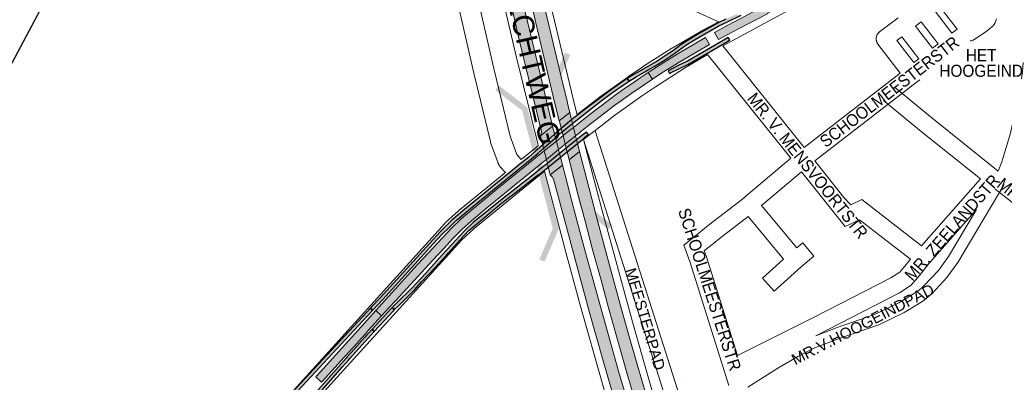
# Paper-space layout 'Layout1' of a CAD drawing. Header units: metres. Extents: x 123097 to 144122, y 392739 to 407589.
# Tile 435 of 510: x 136581 to 137208, y 398212 to 398443. Entities that reach past the tile are written whole.
import ezdxf
from ezdxf.enums import TextEntityAlignment as Align

# ---------------------------------------------------------------- set-up
doc = ezdxf.new("R2010")
doc.units = ezdxf.units.M
doc.header["$MEASUREMENT"] = 0
for name, color, linetype, lineweight in [('gs-anno-wegen algemeen tekst', 7, 'Continuous', 0), ('gs-knt-aanvullende hoofdweg', 7, 'Continuous', 0), ('gs-knt-fietspaden', 7, 'Continuous', 0), ('gs-knt-hoofdweg', 7, 'Continuous', 0), ('gs-knt-plantopografie fietspaden', 7, 'Continuous', 0), ('gs-knt-spoorlijn', 7, 'Continuous', 30), ('gs-knt-wegen algemeen', 7, 'Continuous', 0), ('gs-symb-viaduct', 7, 'Continuous', 0), ('ir-ARC-asfalt-hoofdwegen-te inspecteren', 5, 'Continuous', 0), ('ir-ARC-fietspaden naastliggend- te inspecteren', 1, 'Continuous', 0)]:
    doc.layers.add(name, color=color, linetype=linetype, lineweight=lineweight)
doc.styles.add('Style-Arial', font='arial.ttf')

# ---------------------------------------------------------------- blocks, each defined once
blk = doc.blocks.new('gg0-viaduct_6')
at = {"layer": 'gs-symb-viaduct', "linetype": 'Continuous'}
blk.add_hatch(color=7, dxfattribs=at).paths.add_polyline_path([(-55.76, -16.89), (-58, -14), (-40, 0), (40, 0), (58, -14), (55.76, -16.89), (38.75, -3.66), (-38.75, -3.66)])

psp = doc.layouts.get("Layout1")

# ---------------------------------------------------------------- hatches: boundary and pattern name
at = {"layer": 'ir-ARC-asfalt-hoofdwegen-te inspecteren', "linetype": 'Continuous', "lineweight": 13, "extrusion": (0, 0, -1)}
psp.add_hatch(color=5, dxfattribs=at).paths.add_polyline_path([(-136929.226, 398391.213), (-136925.408, 398406.709), (-136918.426, 398436.218), (-136911.588, 398465.552), (-136909.08, 398476.558), (-136908.562, 398476.44), (-136907.737, 398479.953), (-136904.484, 398494.36), (-136901.19, 398509.203), (-136898.069, 398523.537), (-136891.481, 398553.306), (-136888.313, 398567.745), (-136885.101, 398582.588), (-136878.715, 398611.826), (-136875.563, 398626.092), (-136875.502, 398626.364), (-136865.381, 398624.13), (-136866.585, 398618.834), (-136878.41, 398564.641), (-136890.401, 398509.959), (-136890.942, 398508.009), (-136894.181, 398497.524), (-136901.06, 398476.623), (-136901.338, 398475.65), (-136904.005, 398463.921), (-136914.389, 398419.509), (-136920.431, 398394.316), (-136924.321, 398378.753), (-136930.91, 398384.049), (-136929.783, 398388.898)], flags=0)
at = {"layer": 'ir-ARC-asfalt-hoofdwegen-te inspecteren', "linetype": 'Continuous', "lineweight": 13}
for points in [[(136896.106, 398474.312), (136892.898, 398488.534), (136889.621, 398503.158), (136886.593, 398516.837), (136878.208, 398554.949), (136869.166, 398596.413), (136863.158, 398623.64), (136856.12, 398622.087), (136855.651, 398621.984), (136865.617, 398576.504), (136869.334, 398559.399), (136869.833, 398559.509), (136877.08, 398526.725), (136889.183, 398472.646), (136899.05, 398429.587), (136912.915, 398371.885), (136912.307, 398369.096), (136920.029, 398375.303), (136913.298, 398403.12), (136909.502, 398419.04), (136902.634, 398448.193), (136899.248, 398462.791), (136896.803, 398473.477), (136896.315, 398473.369)], [(137065.28, 398451.802), (137076.003, 398458.113), (137086.36, 398465.01), (137088.415, 398466.523), (137091.732, 398469.108), (137095.359, 398472.113), (137097.184, 398473.723), (137093.465, 398477.906), (137085.165, 398471.136), (137078.121, 398466), (137070.854, 398461.186), (137062.303, 398456.095), (137054.96, 398452.18), (137042.16, 398445.32), (137031.115, 398439.442), (137023.105, 398435.126), (137025.61, 398430.557), (137030.843, 398433.289), (137043.383, 398439.895), (137056.83, 398446.86), (137056.72, 398447.09), (137061.021, 398449.408)], [(137000, 398421.717), (136999.28, 398421.264), (136989.106, 398414.837), (136980.842, 398409.52), (136983.596, 398405.319), (136988.3, 398408.388), (136993.036, 398411.41), (136993.177, 398411.496), (137000, 398415.654), (137014.86, 398424.39), (137019.925, 398427.351), (137017.361, 398431.947)], [(136912.536, 398357.843), (136901.365, 398348.791), (136884.506, 398335.129), (136875.51, 398327.84), (136868.57, 398322.08), (136861.91, 398316.37), (136861.797, 398316.26), (136855.64, 398310.3), (136849.868, 398304.148), (136837.57, 398291.04), (136833.87, 398286.958), (136807.459, 398257.817), (136811.139, 398254.482), (136816.014, 398259.845), (136820.042, 398264.014), (136836.695, 398282.413), (136843.741, 398289.909), (136850.707, 398297.48), (136854.731, 398301.928), (136856.181, 398303.544), (136862.167, 398309.475), (136868.42, 398315.123), (136878.187, 398323.217), (136887.074, 398330.572), (136897.977, 398339.427), (136900.674, 398341.613), (136903.164, 398343.631), (136913.92, 398352.349), (136914.44, 398352.777), (136916.082, 398354.121), (136923.801, 398360.4), (136928.067, 398363.854), (136934.654, 398369.181), (136937.153, 398371.202), (136937.82, 398371.74), (136942.141, 398375.224), (136947.561, 398379.452), (136958.927, 398388.009), (136970.442, 398396.366), (136983.596, 398405.319), (136980.842, 398409.52), (136975.708, 398406.111), (136970.611, 398402.646), (136965.224, 398398.894), (136960.66, 398395.64), (136956.19, 398392.36), (136942.36, 398381.68), (136936.48, 398377.061), (136933.299, 398374.562), (136929.07, 398371.24), (136926.694, 398369.315), (136922.421, 398365.853), (136914.701, 398359.598), (136913.056, 398358.263)], [(136936.918, 398360.192), (136935.87, 398364.354), (136935.312, 398366.569), (136934.654, 398369.181), (136933.299, 398374.562), (136932.652, 398377.131), (136932.092, 398379.355), (136931.166, 398383.034), (136930.91, 398384.049), (136924.321, 398378.753), (136924.58, 398377.724), (136925.498, 398374.071), (136925.551, 398373.862), (136926.096, 398371.692), (136926.694, 398369.315), (136928.067, 398363.854), (136928.713, 398361.288), (136929.283, 398359.019), (136930.323, 398354.882), (136930.564, 398353.924), (136937.162, 398359.224)], [(136926.065, 398351.455), (136925.024, 398355.569), (136924.442, 398357.869), (136923.801, 398360.4), (136922.421, 398365.853), (136921.874, 398368.013), (136921.323, 398370.189), (136921.21, 398370.635), (136920.291, 398374.267), (136920.029, 398375.303), (136912.307, 398369.096), (136912.572, 398368.044), (136913.481, 398364.441), (136913.746, 398363.387), (136914.29, 398361.229), (136914.701, 398359.598), (136916.082, 398354.121), (136916.7, 398351.667), (136917.294, 398349.309), (136918.325, 398345.224), (136918.562, 398344.282), (136926.306, 398350.503)], [(136989.108, 398171.945), (136985.132, 398185.27), (136979.57, 398204.046), (136974.146, 398222.739), (136968.822, 398241.416), (136963.565, 398260.212), (136958.39, 398278.938), (136953.232, 398297.886), (136948.217, 398316.641), (136943.258, 398335.562), (136939.278, 398351.196), (136937.162, 398359.224), (136930.564, 398353.924), (136936.632, 398330.608), (136940.723, 398314.826), (136945.752, 398295.999), (136950.876, 398277.128), (136955.7, 398259.588), (136961.206, 398239.95), (136967.388, 398218.163), (136971.954, 398202.5), (136977.95, 398182.384), (136982.994, 398165.614), (136988.888, 398146.133), (136994.934, 398126.472), (137000.402, 398109.17), (137010.899, 398076.334), (137018.412, 398053.282), (137024.613, 398034.806), (137032.896, 398010.355), (137039.572, 398014.294), (137037.725, 398019.936), (137037.289, 398021.326), (137026.011, 398055.044), (137019.94, 398073.527), (137013.948, 398092.118), (137008.024, 398110.728), (137002.18, 398129.36), (136996.412, 398147.974), (136992.209, 398161.725), (136990.901, 398166.004)], [(137026.153, 398014.96), (137020.132, 398032.901), (137013.804, 398051.847), (137007.93, 398069.768), (137001.901, 398088.415), (136995.872, 398107.33), (136990.118, 398125.661), (136984.317, 398144.314), (136978.222, 398164.292), (136973.263, 398180.879), (136967.456, 398200.765), (136962.076, 398219.301), (136956.635, 398238.323), (136951.096, 398258.05), (136946.24, 398275.688), (136941.052, 398294.741), (136935.99, 398313.683), (136931.063, 398332.445), (136927.728, 398345.002), (136926.306, 398350.503), (136918.562, 398344.282), (136919.827, 398343.079), (136920.644, 398341.537), (136921.139, 398340.057), (136928.579, 398311.914), (136936.473, 398282.431), (136943.777, 398255.774), (136952.272, 398225.802), (136960.134, 398198.563), (136966.066, 398178.261), (136971.692, 398159.518), (136977.58, 398140.171), (136985.424, 398115.108), (136994.63, 398086.058), (137003.683, 398058.138), (137012.928, 398030.316), (137019.937, 398009.563), (137021.093, 398005.532), (137020.415, 398002.989), (137029.25, 398008.203), (137027.364, 398013.693), (137026.881, 398014.264), (137026.666, 398014.359)], [(136793.695, 398235.047), (136798.392, 398240.21), (136800.942, 398243.013), (136801.898, 398244.206), (136802.644, 398245.136), (136811.139, 398254.482), (136807.459, 398257.817), (136802.224, 398252.041), (136769.828, 398216.225), (136769.767, 398216.276), (136769.207, 398215.655), (136772.925, 398212.145), (136773.535, 398212.813), (136773.489, 398212.857), (136787.563, 398228.305), (136787.919, 398228.697), (136792.878, 398234.149)]]:
    psp.add_hatch(color=5, dxfattribs=at).paths.add_polyline_path(points, flags=0)
at = {"layer": 'ir-ARC-fietspaden naastliggend- te inspecteren', "linetype": 'Continuous', "lineweight": 30}
for points in [[(137030.33, 398443.64), (137025.45, 398441.18), (137013.341, 398434.38), (137007.34, 398430.81), (137001.7, 398427.11), (136997.11, 398423.66), (136996.493, 398423.247), (136992.4, 398420.51), (136986.62, 398416.84), (136973.744, 398409.378), (136971.35, 398407.99), (136967.6, 398405.628), (136968.724, 398403.995), (136973.29, 398406.86), (136978.68, 398409.97), (136980.892, 398411.201), (136984.68, 398413.31), (136990.62, 398416.95), (136995.08, 398419.87), (136997.785, 398421.82), (137004.79, 398426.87), (137009.87, 398430), (137018.023, 398434.749), (137019.26, 398435.47), (137026.01, 398439.21), (137031.373, 398441.916), (137040.06, 398446.05), (137036.76, 398446.67)], [(136968.724, 398403.995), (136967.6, 398405.628), (136966.3, 398404.81), (136956.62, 398398.03), (136950.68, 398393.69), (136943.274, 398388.085), (136937.023, 398383.306), (136935.262, 398381.895), (136932.092, 398379.355), (136931.037, 398378.509), (136929.256, 398376.974), (136925.551, 398373.862), (136921.323, 398370.189), (136913.746, 398363.387), (136912.129, 398361.935), (136911.62, 398361.478), (136909.45, 398359.53), (136904.84, 398355.68), (136899.255, 398351.12), (136893.031, 398346.04), (136884.898, 398339.4), (136862.97, 398321.5), (136855.52, 398315.01), (136848.38, 398307.96), (136841.78, 398300.86), (136810.24, 398266), (136804.8, 398260.22), (136803.977, 398259.345), (136805.342, 398257.837), (136811.87, 398264.85), (136834.506, 398289.826), (136844.052, 398300.343), (136849.74, 398306.48), (136853.86, 398310.67), (136858.69, 398315.21), (136860.945, 398317.115), (136867.77, 398322.88), (136884.201, 398336.3), (136899.982, 398349.197), (136906.768, 398354.75), (136910.77, 398358.08), (136912.162, 398359.325), (136912.673, 398359.782), (136914.29, 398361.229), (136921.874, 398368.013), (136926.096, 398371.692), (136928.47, 398373.73), (136932.652, 398377.131), (136935.815, 398379.699), (136950.66, 398391.19), (136957.62, 398396.29), (136965.087, 398401.492)], [(136856.194, 398300.317), (136852.139, 398295.963), (136848.008, 398291.525), (136839.358, 398281.709), (136830.401, 398272.171), (136821.146, 398262.923), (136820.025, 398261.841), (136818.709, 398260.582), (136817.96, 398259.851), (136819.405, 398258.517), (136821.591, 398260.685), (136832.06, 398271.07), (136836.79, 398276.32), (136845.427, 398285.479), (136852.636, 398293.387), (136854.036, 398294.923), (136860.753, 398302.447), (136866.958, 398309.156), (136868.006, 398310.025), (136887.28, 398326.01), (136890.935, 398328.797), (136896.511, 398333.049), (136898.953, 398334.912), (136905.418, 398340.09), (136910.99, 398344.553), (136911.191, 398344.365), (136915.128, 398347.554), (136915.651, 398347.977), (136917.294, 398349.309), (136925.024, 398355.569), (136929.283, 398359.019), (136935.87, 398364.354), (136939.034, 398366.917), (136940.343, 398367.977), (136940.294, 398368.032), (136942.576, 398369.873), (136942.773, 398369.989), (136942.636, 398370.176), (136941.594, 398371.596), (136938.483, 398369.106), (136935.312, 398366.569), (136928.713, 398361.288), (136924.442, 398357.869), (136916.7, 398351.667), (136915.056, 398350.337), (136914.533, 398349.914), (136904.466, 398341.876), (136901.927, 398339.849), (136897.714, 398336.486), (136888.936, 398329.648), (136869.375, 398313.952), (136863.695, 398308.383), (136858.279, 398302.557)], [(136735.882, 398185.818), (136735.561, 398185.467), (136733.54, 398183.25), (136709.39, 398156.16), (136688.121, 398132.152), (136689.61, 398130.832), (136693.238, 398134.926), (136711.22, 398155.22), (136734.77, 398181.64), (136737.389, 398184.512), (136740.981, 398188.451), (136752.18, 398200.73), (136802.026, 398254.275), (136805.342, 398257.837), (136803.977, 398259.345), (136798.89, 398253.94), (136750.9, 398202.29), (136739.694, 398190), (136739.112, 398189.362), (136736.587, 398186.592)]]:
    psp.add_hatch(color=1, dxfattribs=at).paths.add_polyline_path(points, flags=0)
at = {"layer": 'ir-ARC-fietspaden naastliggend- te inspecteren', "linetype": 'Continuous', "lineweight": 30, "extrusion": (0, 0, -1)}
psp.add_hatch(color=1, dxfattribs=at).paths.add_polyline_path([(-136996.38, 398409.917), (-137000, 398411.703), (-137006.18, 398414.73), (-137025.193, 398425.609), (-137031.52, 398429.23), (-137032.847, 398430.306), (-137031.798, 398431.868), (-137028.621, 398429.867), (-137005.94, 398416.84), (-137000, 398413.932), (-136997.32, 398412.62), (-136993.612, 398410.635), (-136994.448, 398408.984)], flags=0)
psp.add_hatch(color=1, dxfattribs=at).paths.add_polyline_path([(-136806.439, 398244.478), (-136818.43, 398257.55), (-136819.405, 398258.517), (-136817.96, 398259.851), (-136817.21, 398259.12), (-136805.154, 398246.01)])
at = {"layer": 'ir-ARC-fietspaden naastliggend- te inspecteren', "linetype": 'Continuous', "lineweight": 30}
psp.add_hatch(color=1, dxfattribs=at).paths.add_polyline_path([(136748.727, 398181.127), (136747.426, 398182.312), (136752.164, 398187.1), (136759.39, 398194.73), (136765.84, 398201.81), (136788.503, 398227.406), (136789.292, 398228.297), (136793.665, 398233.236), (136793.769, 398233.354), (136800.357, 398240.794), (136801.804, 398242.368), (136802.819, 398243.472), (136805.154, 398246.01), (136806.439, 398244.478), (136802.46, 398240.14), (136791.146, 398227.425), (136790.132, 398226.286), (136786.23, 398221.9), (136772.61, 398206.418), (136767.36, 398200.45), (136759.72, 398192.19), (136753.649, 398185.974)])

# ---------------------------------------------------------------- linework, layer by layer
at = {"layer": 'gs-anno-wegen algemeen tekst', "color": 7, "linetype": 'Continuous'}
for p, q in [((137004.025, 398193.954), (136947.129, 398372.441)), ((136996.911, 398186.64), (136939.77, 398366.833)), ((137071.661, 398354.881), (137041.797, 398329.641)), ((137078.536, 398346.289), (137053.059, 398324.757)), ((137106.407, 398311.454), (137078.536, 398346.289)), ((137075.484, 398297.715), (137053.059, 398324.757)), ((137067.165, 398290.514), (137044.524, 398317.816)), ((137079.361, 398300.952), (137075.484, 398297.715)), ((137061.131, 398270.303), (137078.375, 398285.798))]:
    psp.add_line(p, q, dxfattribs=at)
at = {"layer": 'gs-anno-wegen algemeen tekst', "color": 7, "linetype": 'Continuous', "flags": 128}
for points in [[(137163.596, 398448.566), (137174.285, 398434.622), (137177.657, 398437.224), (137166.977, 398451.157), (137163.596, 398448.566)], [(137080.223, 398361.819), (137141.402, 398409.177), (137127.246, 398427.651), (137127.087, 398427.87), (137126.939, 398428.096), (137126.802, 398428.329), (137126.677, 398428.568), (137126.563, 398428.814), (137126.462, 398429.065), (137126.373, 398429.32), (137126.297, 398429.579), (137126.233, 398429.842), (137126.183, 398430.108), (137126.146, 398430.376), (137126.122, 398430.645), (137126.111, 398430.916), (137126.113, 398431.186), (137126.129, 398431.456), (137126.158, 398431.725), (137126.2, 398431.992), (137126.255, 398432.257), (137126.323, 398432.518), (137126.404, 398432.777), (137126.497, 398433.03), (137126.603, 398433.279), (137126.72, 398433.523), (137126.85, 398433.76), (137126.991, 398433.991), (137127.143, 398434.214), (137127.306, 398434.43), (137127.479, 398434.637), (137127.663, 398434.836), (137127.856, 398435.026), (137128.058, 398435.206), (137128.268, 398435.375), (137140.143, 398444.476)], [(137165.566, 398427.882), (137154.849, 398441.862), (137151.221, 398439.082), (137161.952, 398425.085), (137165.566, 398427.882)], [(137153.237, 398418.339), (137142.474, 398432.378), (137139.345, 398429.98), (137150.116, 398415.923), (137153.237, 398418.339)], [(137028.518, 398426.442), (137080.223, 398361.819)], [(137185.994, 398429.738), (137185.991, 398429.737)], [(137071.661, 398354.881), (137018.774, 398420.98)], [(137153.843, 398404.872), (137152.483, 398403.819), (137087.069, 398353.183)], [(137137.79, 398400.242), (137161.62, 398380.581), (137203.84, 398346.738)], [(137130.79, 398391.758), (137154.68, 398372.047), (137192.54, 398341.698)], [(137087.069, 398353.183), (137105.471, 398329.848), (137110.005, 398325.311), (137116.942, 398328.581), (137154.908, 398299.063)], [(137207.642, 398338.173), (137178.095, 398288.444), (137171.2, 398278.844), (137161.703, 398268.806), (137159.666, 398266.934), (137158.066, 398265.648), (137156.371, 398264.276), (137151.914, 398261.429), (137143.892, 398256.614), (137127.829, 398248.813), (137103.695, 398240.399), (137087.534, 398234.308), (137076.166, 398228.525), (137063.513, 398221.104), (137044.446, 398209.07)], [(137154.908, 398299.063), (137192.54, 398341.698)], [(137201.607, 398335.347), (137246.139, 398300.737), (137266.139, 398286.825), (137281.66, 398280.244), (137291.184, 398280.244)], [(137041.96, 398329.774), (137019.42, 398312.158), (137015.74, 398309.289), (137012.132, 398306.363), (137009.054, 398303.94), (137003.723, 398299.502), (137007.337, 398289.168), (137032.219, 398210.008)], [(137190.024, 398322.225), (137172.233, 398292.28), (137165.79, 398283.312), (137156.785, 398273.794), (137155.1, 398272.244), (137153.672, 398271.096), (137152.273, 398269.964), (137148.228, 398267.381), (137140.556, 398262.776), (137125.139, 398255.289), (137101.307, 398246.981), (137087.631, 398241.825)], [(137159.957, 398288.122), (137160.255, 398288.499), (137190.024, 398322.225)], [(137044.524, 398317.816), (137026.188, 398303.486), (137022.586, 398300.679), (137018.998, 398297.769), (137016.633, 398295.907), (137017.779, 398292.634), (137037.735, 398229.142)], [(137106.407, 398311.454), (137115.522, 398315.751), (137147.892, 398290.585)], [(137079.361, 398300.952), (137086.411, 398292.508), (137078.375, 398285.798)], [(137037.735, 398229.142), (137086.723, 398253.725), (137135.535, 398278.797), (137141.128, 398282.358), (137145.142, 398287.096), (137147.892, 398290.585)], [(137061.131, 398270.303), (137053.779, 398278.485), (137067.165, 398290.514)], [(137087.631, 398241.825), (137141.015, 398269.245), (137148.442, 398273.976), (137153.66, 398280.134), (137159.958, 398288.123)], [(137028.03, 398231.589), (137028.029, 398231.591), (137028.029, 398231.594)], [(137028.03, 398231.589), (137028.029, 398231.591), (137028.029, 398231.594)]]:
    psp.add_lwpolyline(points, dxfattribs=at)
at = {"layer": 'gs-knt-aanvullende hoofdweg', "color": 7, "linetype": 'Continuous', "flags": 128}
for points in [[(137075.52, 398452.06), (137044.99, 398435.378), (137044.97, 398435.367), (137028.518, 398426.442)], [(136935.632, 398382.7), (136946.727, 398391.286), (136949.71, 398393.594), (136949.925, 398393.754), (136967.887, 398406.654), (136968.054, 398406.77), (136977.207, 398412.975), (136977.377, 398413.087), (136996.012, 398424.994), (136996.243, 398425.136), (137015.017, 398436.2), (137015.249, 398436.331), (137025.595, 398441.944)], [(137018.774, 398420.98), (137003.986, 398412.265), (136985.551, 398400.486), (136976.566, 398394.395), (136958.796, 398381.632), (136950.68, 398375.353)], [(136950.68, 398375.353), (136941.939, 398368.589), (136939.77, 398366.833)], [(136900.052, 398354.01), (136910.847, 398362.747)], [(136517.245, 397933.37), (136584.489, 398013.27), (136584.559, 398013.352), (136651.507, 398090.62), (136651.57, 398090.691), (136750.875, 398202.411), (136750.92, 398202.462), (136851.306, 398313.352), (136851.476, 398313.535), (136851.536, 398313.594), (136851.564, 398313.624), (136851.653, 398313.712), (136851.836, 398313.882), (136860.07, 398321.328), (136860.209, 398321.45), (136860.351, 398321.569), (136889.95, 398345.788)], [(136914.946, 398346.742), (136904.666, 398338.422), (136904.663, 398338.419), (136904.66, 398338.417), (136904.635, 398338.397)], [(136904.63, 398338.392), (136870.006, 398310.062), (136862.188, 398302.993), (136762.078, 398192.407), (136662.828, 398080.748), (136595.946, 398003.557), (136528.751, 397923.715)], [(136904.633, 398338.394), (136904.63, 398338.392)], [(136904.633, 398338.394), (136904.63, 398338.392)], [(136904.635, 398338.397), (136904.633, 398338.394)], [(136904.635, 398338.397), (136904.633, 398338.394)]]:
    psp.add_lwpolyline(points, dxfattribs=at)
at = {"layer": 'gs-knt-fietspaden', "color": 7, "linetype": 'Continuous', "flags": 128}
for points in [[(137219.751, 398415.829), (137219.222, 398410.123), (137218.307, 398403.04), (137215.991, 398392.046), (137213.807, 398380.843), (137211.767, 398370.86), (137206.207, 398352.701), (137203.84, 398346.738)], [(137003.849, 398212.26), (137003.846, 398212.259)]]:
    psp.add_lwpolyline(points, dxfattribs=at)
at = {"layer": 'gs-knt-hoofdweg', "color": 7, "linetype": 'Continuous', "flags": 128}
for points in [[(136910.847, 398362.747), (136910.529, 398364.043), (136897.027, 398419.119), (136897.007, 398419.204), (136888.098, 398457.351), (136888.086, 398457.403), (136879.801, 398493.976), (136879.79, 398494.026), (136849.411, 398632.24), (136849.378, 398632.398), (136849.263, 398632.975)], [(136910.556, 398486.994), (136934.4, 398387.423), (136935.632, 398382.7)], [(136939.77, 398366.833), (136940.221, 398365.103), (136950.959, 398323.927), (136971.48, 398248.239), (136989.812, 398184.229), (137022.052, 398081.786), (137044.474, 398013.291)], [(137019.047, 397998.247), (137006.542, 398035.004), (137006.51, 398035.1), (136987.89, 398092.18), (136987.866, 398092.256), (136978.841, 398120.888), (136978.817, 398120.965), (136961.342, 398178.406), (136961.319, 398178.482), (136952.868, 398207.289), (136952.846, 398207.366), (136936.522, 398265.145), (136936.5, 398265.222), (136928.627, 398294.191), (136928.605, 398294.274), (136914.946, 398346.742)]]:
    psp.add_lwpolyline(points, dxfattribs=at)
at = {"layer": 'gs-knt-plantopografie fietspaden', "color": 7, "linetype": 'Continuous', "flags": 128}
psp.add_lwpolyline([(137003.849, 398212.26), (137003.846, 398212.259)], dxfattribs=at)
at = {"layer": 'gs-knt-spoorlijn', "color": 7, "linetype": 'Continuous', "flags": 128}
psp.add_lwpolyline([(136440.809, 398162.054), (136659.455, 398573.261), (136824.302, 398883.411), (137006.788, 399227.039), (137164.629, 399524.059), (137357.969, 399888.975), (137405.615, 399978.781), (137455.421, 400072.684), (137503.887, 400164.003), (137558.844, 400267.626), (137626.713, 400395.444), (137684.526, 400504.785), (137746.249, 400620.476), (137774.533, 400671.148), (137821.374, 400749.994)], dxfattribs=at)
at = {"layer": 'gs-knt-wegen algemeen', "color": 7, "linetype": 'Continuous', "flags": 128}
for points in [[(136858.769, 398515.916), (136882.534, 398412.058), (136892.961, 398369.043), (136897.155, 398357.357), (136900.052, 398354.01)], [(136889.95, 398345.788), (136886.517, 398349.753), (136886.325, 398349.984), (136886.145, 398350.224), (136885.976, 398350.472), (136885.818, 398350.728), (136885.673, 398350.991), (136885.539, 398351.26), (136885.419, 398351.535), (136885.311, 398351.815), (136880.589, 398364.972), (136880.514, 398365.191), (136880.448, 398365.413), (136880.389, 398365.637), (136869.87, 398409.031), (136869.851, 398409.113), (136846.215, 398512.407)], [(137025.595, 398441.944), (136998.653, 398454.083)], [(137202.853, 398443.842), (137201.825, 398441.239), (137201.706, 398440.957), (137201.574, 398440.681), (137201.429, 398440.411), (137201.271, 398440.149), (137201.102, 398439.894), (137200.92, 398439.648), (137200.727, 398439.41), (137200.524, 398439.182), (137200.309, 398438.964), (137200.085, 398438.756), (137199.851, 398438.558), (137196.702, 398436.024), (137196.482, 398435.855), (137196.256, 398435.695), (137189.005, 398430.816), (137188.736, 398430.644), (137188.459, 398430.486), (137188.174, 398430.341), (137187.882, 398430.211), (137187.584, 398430.095), (137187.281, 398429.994), (137186.974, 398429.907), (137186.662, 398429.836), (137186.348, 398429.781), (137186.031, 398429.74), (137185.994, 398429.738)], [(137185.994, 398429.738), (137185.991, 398429.737)]]:
    psp.add_lwpolyline(points, dxfattribs=at)
at = {"layer": 'ir-ARC-asfalt-hoofdwegen-te inspecteren', "color": 5, "linetype": 'Continuous', "lineweight": 13}
for points in [[(136896.106, 398474.312), (136892.898, 398488.534), (136889.621, 398503.158), (136886.593, 398516.837), (136878.208, 398554.949), (136869.166, 398596.413), (136863.158, 398623.64), (136856.12, 398622.087), (136855.651, 398621.984), (136865.617, 398576.504), (136869.334, 398559.399), (136869.833, 398559.509), (136877.08, 398526.725), (136889.183, 398472.646), (136899.05, 398429.587), (136912.915, 398371.885), (136912.307, 398369.096), (136920.029, 398375.303), (136913.298, 398403.12), (136909.502, 398419.04), (136902.634, 398448.193), (136899.248, 398462.791), (136896.803, 398473.477), (136896.315, 398473.369)], [(137065.28, 398451.802), (137076.003, 398458.113), (137086.36, 398465.01), (137088.415, 398466.523), (137091.732, 398469.108), (137095.359, 398472.113), (137097.184, 398473.723), (137093.465, 398477.906), (137085.165, 398471.136), (137078.121, 398466), (137070.854, 398461.186), (137062.303, 398456.095), (137054.96, 398452.18), (137042.16, 398445.32), (137031.115, 398439.442), (137023.105, 398435.126), (137025.61, 398430.557), (137030.843, 398433.289), (137043.383, 398439.895), (137056.83, 398446.86), (137056.72, 398447.09), (137061.021, 398449.408)], [(137000, 398421.717), (136999.28, 398421.264), (136989.106, 398414.837), (136980.842, 398409.52), (136983.596, 398405.319), (136988.3, 398408.388), (136993.036, 398411.41), (136993.177, 398411.496), (137000, 398415.654), (137014.86, 398424.39), (137019.925, 398427.351), (137017.361, 398431.947)], [(136912.536, 398357.843), (136901.365, 398348.791), (136884.506, 398335.129), (136875.51, 398327.84), (136868.57, 398322.08), (136861.91, 398316.37), (136861.797, 398316.26), (136855.64, 398310.3), (136849.868, 398304.148), (136837.57, 398291.04), (136833.87, 398286.958), (136807.459, 398257.817), (136811.139, 398254.482), (136816.014, 398259.845), (136820.042, 398264.014), (136836.695, 398282.413), (136843.741, 398289.909), (136850.707, 398297.48), (136854.731, 398301.928), (136856.181, 398303.544), (136862.167, 398309.475), (136868.42, 398315.123), (136878.187, 398323.217), (136887.074, 398330.572), (136897.977, 398339.427), (136900.674, 398341.613), (136903.164, 398343.631), (136913.92, 398352.349), (136914.44, 398352.777), (136916.082, 398354.121), (136923.801, 398360.4), (136928.067, 398363.854), (136934.654, 398369.181), (136937.153, 398371.202), (136937.82, 398371.74), (136942.141, 398375.224), (136947.561, 398379.452), (136958.927, 398388.009), (136970.442, 398396.366), (136983.596, 398405.319), (136980.842, 398409.52), (136975.708, 398406.111), (136970.611, 398402.646), (136965.224, 398398.894), (136960.66, 398395.64), (136956.19, 398392.36), (136942.36, 398381.68), (136936.48, 398377.061), (136933.299, 398374.562), (136929.07, 398371.24), (136926.694, 398369.315), (136922.421, 398365.853), (136914.701, 398359.598), (136913.056, 398358.263)], [(136936.918, 398360.192), (136935.87, 398364.354), (136935.312, 398366.569), (136934.654, 398369.181), (136933.299, 398374.562), (136932.652, 398377.131), (136932.092, 398379.355), (136931.166, 398383.034), (136930.91, 398384.049), (136924.321, 398378.753), (136924.58, 398377.724), (136925.498, 398374.071), (136925.551, 398373.862), (136926.096, 398371.692), (136926.694, 398369.315), (136928.067, 398363.854), (136928.713, 398361.288), (136929.283, 398359.019), (136930.323, 398354.882), (136930.564, 398353.924), (136937.162, 398359.224)], [(136926.065, 398351.455), (136925.024, 398355.569), (136924.442, 398357.869), (136923.801, 398360.4), (136922.421, 398365.853), (136921.874, 398368.013), (136921.323, 398370.189), (136921.21, 398370.635), (136920.291, 398374.267), (136920.029, 398375.303), (136912.307, 398369.096), (136912.572, 398368.044), (136913.481, 398364.441), (136913.746, 398363.387), (136914.29, 398361.229), (136914.701, 398359.598), (136916.082, 398354.121), (136916.7, 398351.667), (136917.294, 398349.309), (136918.325, 398345.224), (136918.562, 398344.282), (136926.306, 398350.503)], [(136793.695, 398235.047), (136798.392, 398240.21), (136800.942, 398243.013), (136801.898, 398244.206), (136802.644, 398245.136), (136811.139, 398254.482), (136807.459, 398257.817), (136802.224, 398252.041), (136769.828, 398216.225), (136769.767, 398216.276), (136769.207, 398215.655), (136772.925, 398212.145), (136773.535, 398212.813), (136773.489, 398212.857), (136787.563, 398228.305), (136787.919, 398228.697), (136792.878, 398234.149)]]:
    psp.add_lwpolyline(points, close=True, dxfattribs=at)
for points in [[(136904.005, 398463.921), (136914.389, 398419.509), (136920.431, 398394.316), (136924.321, 398378.753), (136930.91, 398384.049), (136929.783, 398388.898), (136929.226, 398391.213), (136925.408, 398406.709), (136918.426, 398436.218), (136911.588, 398465.552)], [(136979.57, 398204.046), (136974.146, 398222.739), (136968.822, 398241.416), (136963.565, 398260.212), (136958.39, 398278.938), (136953.232, 398297.886), (136948.217, 398316.641), (136943.258, 398335.562), (136939.278, 398351.196), (136937.162, 398359.224), (136930.564, 398353.924), (136936.632, 398330.608), (136940.723, 398314.826), (136945.752, 398295.999), (136950.876, 398277.128), (136955.7, 398259.588), (136961.206, 398239.95), (136967.388, 398218.163), (136971.954, 398202.5)], [(136967.456, 398200.765), (136962.076, 398219.301), (136956.635, 398238.323), (136951.096, 398258.05), (136946.24, 398275.688), (136941.052, 398294.741), (136935.99, 398313.683), (136931.063, 398332.445), (136927.728, 398345.002), (136926.306, 398350.503), (136918.562, 398344.282), (136919.827, 398343.079), (136920.644, 398341.537), (136921.139, 398340.057), (136928.579, 398311.914), (136936.473, 398282.431), (136943.777, 398255.774), (136952.272, 398225.802), (136960.134, 398198.563)]]:
    psp.add_lwpolyline(points, dxfattribs=at)
at = {"layer": 'ir-ARC-fietspaden naastliggend- te inspecteren', "color": 1, "linetype": 'Continuous', "lineweight": 30}
psp.add_lwpolyline([(137030.33, 398443.64), (137025.45, 398441.18), (137013.341, 398434.38), (137007.34, 398430.81), (137001.7, 398427.11), (136997.11, 398423.66), (136996.493, 398423.247), (136992.4, 398420.51), (136986.62, 398416.84), (136973.744, 398409.378), (136971.35, 398407.99), (136967.6, 398405.628), (136968.724, 398403.995), (136973.29, 398406.86), (136978.68, 398409.97), (136980.892, 398411.201), (136984.68, 398413.31), (136990.62, 398416.95), (136995.08, 398419.87), (136997.785, 398421.82), (137004.79, 398426.87), (137009.87, 398430), (137018.023, 398434.749), (137019.26, 398435.47), (137026.01, 398439.21), (137031.373, 398441.916), (137040.06, 398446.05)], dxfattribs=at)
for points in [[(136996.38, 398409.917), (137000, 398411.703), (137006.18, 398414.73), (137025.193, 398425.609), (137031.52, 398429.23), (137032.847, 398430.306), (137031.798, 398431.868), (137028.621, 398429.867), (137005.94, 398416.84), (137000, 398413.932), (136997.32, 398412.62), (136993.612, 398410.635), (136994.448, 398408.984)], [(136968.724, 398403.995), (136967.6, 398405.628), (136966.3, 398404.81), (136956.62, 398398.03), (136950.68, 398393.69), (136943.274, 398388.085), (136937.023, 398383.306), (136935.262, 398381.895), (136932.092, 398379.355), (136931.037, 398378.509), (136929.256, 398376.974), (136925.551, 398373.862), (136921.323, 398370.189), (136913.746, 398363.387), (136912.129, 398361.935), (136911.62, 398361.478), (136909.45, 398359.53), (136904.84, 398355.68), (136899.255, 398351.12), (136893.031, 398346.04), (136884.898, 398339.4), (136862.97, 398321.5), (136855.52, 398315.01), (136848.38, 398307.96), (136841.78, 398300.86), (136810.24, 398266), (136804.8, 398260.22), (136803.977, 398259.345), (136805.342, 398257.837), (136811.87, 398264.85), (136834.506, 398289.826), (136844.052, 398300.343), (136849.74, 398306.48), (136853.86, 398310.67), (136858.69, 398315.21), (136860.945, 398317.115), (136867.77, 398322.88), (136884.201, 398336.3), (136899.982, 398349.197), (136906.768, 398354.75), (136910.77, 398358.08), (136912.162, 398359.325), (136912.673, 398359.782), (136914.29, 398361.229), (136921.874, 398368.013), (136926.096, 398371.692), (136928.47, 398373.73), (136932.652, 398377.131), (136935.815, 398379.699), (136950.66, 398391.19), (136957.62, 398396.29), (136965.087, 398401.492)], [(136856.194, 398300.317), (136852.139, 398295.963), (136848.008, 398291.525), (136839.358, 398281.709), (136830.401, 398272.171), (136821.146, 398262.923), (136820.025, 398261.841), (136818.709, 398260.582), (136817.96, 398259.851), (136819.405, 398258.517), (136821.591, 398260.685), (136832.06, 398271.07), (136836.79, 398276.32), (136845.427, 398285.479), (136852.636, 398293.387), (136854.036, 398294.923), (136860.753, 398302.447), (136866.958, 398309.156), (136868.006, 398310.025), (136887.28, 398326.01), (136890.935, 398328.797), (136896.511, 398333.049), (136898.953, 398334.912), (136905.418, 398340.09), (136910.99, 398344.553), (136911.191, 398344.365), (136915.128, 398347.554), (136915.651, 398347.977), (136917.294, 398349.309), (136925.024, 398355.569), (136929.283, 398359.019), (136935.87, 398364.354), (136939.034, 398366.917), (136940.343, 398367.977), (136940.294, 398368.032), (136942.576, 398369.873), (136942.773, 398369.989), (136942.636, 398370.176), (136941.594, 398371.596), (136938.483, 398369.106), (136935.312, 398366.569), (136928.713, 398361.288), (136924.442, 398357.869), (136916.7, 398351.667), (136915.056, 398350.337), (136914.533, 398349.914), (136904.466, 398341.876), (136901.927, 398339.849), (136897.714, 398336.486), (136888.936, 398329.648), (136869.375, 398313.952), (136863.695, 398308.383), (136858.279, 398302.557)], [(136735.882, 398185.818), (136735.561, 398185.467), (136733.54, 398183.25), (136709.39, 398156.16), (136688.121, 398132.152), (136689.61, 398130.832), (136693.238, 398134.926), (136711.22, 398155.22), (136734.77, 398181.64), (136737.389, 398184.512), (136740.981, 398188.451), (136752.18, 398200.73), (136802.026, 398254.275), (136805.342, 398257.837), (136803.977, 398259.345), (136798.89, 398253.94), (136750.9, 398202.29), (136739.694, 398190), (136739.112, 398189.362), (136736.587, 398186.592)], [(136806.439, 398244.478), (136818.43, 398257.55), (136819.405, 398258.517), (136817.96, 398259.851), (136817.21, 398259.12), (136805.154, 398246.01)], [(136805.154, 398246.01), (136802.819, 398243.472), (136801.804, 398242.368), (136800.357, 398240.794), (136793.769, 398233.354), (136793.665, 398233.236), (136789.292, 398228.297), (136788.503, 398227.406), (136765.84, 398201.81), (136759.39, 398194.73), (136752.164, 398187.1), (136747.426, 398182.312), (136748.727, 398181.127), (136753.649, 398185.974), (136759.72, 398192.19), (136767.36, 398200.45), (136772.61, 398206.418), (136786.23, 398221.9), (136790.132, 398226.286), (136791.146, 398227.425), (136802.46, 398240.14), (136806.439, 398244.478)]]:
    psp.add_lwpolyline(points, close=True, dxfattribs=at)

# ---------------------------------------------------------------- block references
at = {"layer": 'gs-symb-viaduct', "color": 7, "linetype": 'Continuous'}
for p, rotation in [((136928.18, 398362.588), 103.7709989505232), ((136913.928, 398348.658), 284.5500167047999)]:
    psp.add_blockref('gg0-viaduct_6', p, dxfattribs=dict(at, rotation=rotation))

# ---------------------------------------------------------------- texts
at = {"layer": 'gs-anno-wegen algemeen tekst', "color": 7, "style": 'Style-Arial'}
psp.add_text('BURGEMEESTERBECHTWEG', height=13.6, rotation=282.830425, dxfattribs=at).set_placement((136888.93, 398495.289), align=Align.MIDDLE_CENTER)
at = {"layer": 'gs-anno-wegen algemeen tekst', "color": 7, "style": 'Style-Arial', "width": 0.909091}
for s, rotation, p in [('SCHOOLMEESTERSTR', 37.496457, (137134.533, 398397.271)), ('MR. V. MENSVOORTSTR', 308.663411, (137082.462, 398350.201)), ('MR. ZEELANDSTR', 48.841456, (137174.508, 398310.746)), ('MR. BINKSTR', 321.659574, (137229.504, 398320.473)), ('SCHOOLMEESTERSTR', 287.8956, (137020.111, 398271.306))]:
    psp.add_text(s, height=7.7, rotation=rotation, dxfattribs=at).set_placement(p, align=Align.MIDDLE_CENTER)
at = {"layer": 'gs-anno-wegen algemeen tekst', "color": 7, "linetype": 'Continuous', "style": 'Style-Arial'}
for s, rotation, p in [('MEESTERPAD', 286.547779, (136979.029, 398252.433)), ('MR.V.HOOGEINDPAD', 27.27707, (137117.583, 398249.07))]:
    psp.add_text(s, height=7, rotation=rotation, dxfattribs=at).set_placement(p, align=Align.MIDDLE_CENTER)
at = {"layer": 'gs-anno-wegen algemeen tekst', "color": 7, "transparency": 33554636, "insert": (137192.985, 398415.58), "char_height": 7.7, "attachment_point": 5, "line_spacing_factor": 0.776524, "style": 'Style-Arial'}
psp.add_mtext('\\H1x;\\W0.909091;HET\\PHOOGEIND', dxfattribs=at)

doc.saveas('drawing.dxf')
